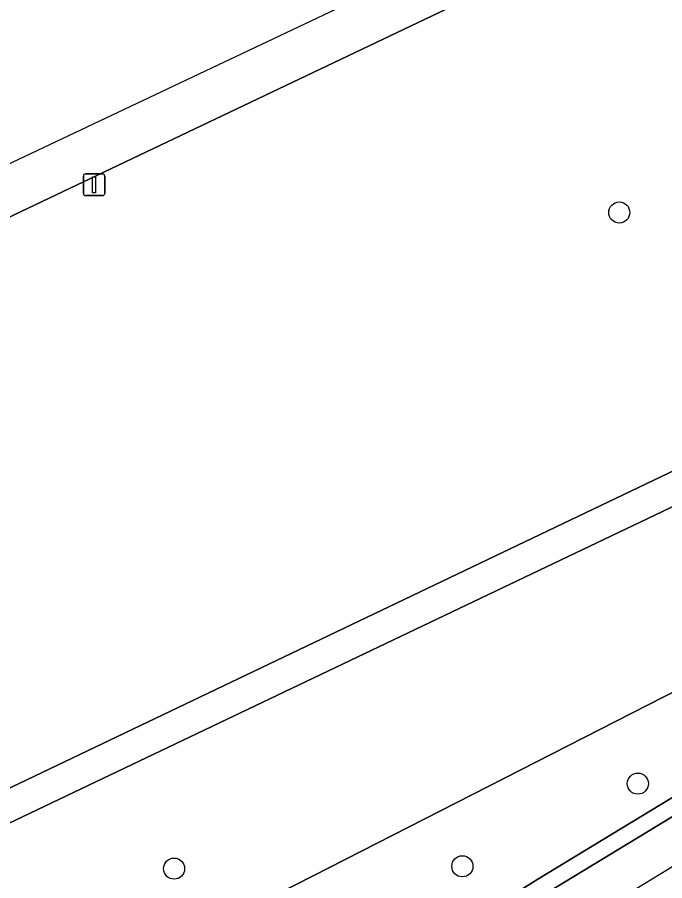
# Model space of a CAD drawing. Extents: x 157793 to 159380, y 380877 to 382313.
# Drawn here: x 158152.92 to 158182.96, y 381585.69 to 381625.72 of the extents above; entities that cross this region are included whole.
import ezdxf

# ---------------------------------------------------------------- set-up
doc = ezdxf.new("R2010")
doc.units = 0
for name, color, linetype in [('IMGEO_Boom', 7, 'Continuous'), ('IMGEO_Fietspad_gesloten', 7, 'Continuous'), ('IMGEO_Groenvoorziening', 7, 'Continuous'), ('IMGEO_Lichtmast', 7, 'Continuous'), ('IMGEO_Parkeervlak_open', 7, 'Continuous'), ('IMGEO_Rijbaan_lokaal_open', 7, 'Continuous'), ('IMGEO_Voetpad_halfverhard', 7, 'Continuous'), ('IMGEO_Voetpad_open', 7, 'Continuous')]:
    doc.layers.add(name, color=color, linetype=linetype)

msp = doc.modelspace()

# ---------------------------------------------------------------- linework, layer by layer
at = {"layer": 'IMGEO_Boom'}
for centre in [(158180.852, 381616.667), (158181.714, 381590.191), (158173.571, 381586.359), (158160.195, 381586.252)]:
    msp.add_circle(centre, 0.489, dxfattribs=at)
at = {"layer": 'IMGEO_Fietspad_gesloten'}
for points in [[(158266.253, 381670.583), (158265.328, 381672.426), (158243.708, 381662.037), (158121.455, 381604.232), (158103.428, 381595.437), (158054.355, 381571.496)], [(158054.355, 381571.496), (158055.407, 381569.362), (158056.333, 381569.823), (158089.036, 381586.046), (158101.137, 381591.841), (158101.847, 381592.18), (158111.035, 381596.565), (158111.554, 381596.818), (158125.178, 381603.425), (158126.716, 381604.167), (158134.665, 381607.948), (158241.905, 381658.957), (158256.134, 381665.726)]]:
    msp.add_lwpolyline(points, dxfattribs=at)
at = {"layer": 'IMGEO_Groenvoorziening'}
for points in [[(158150.205, 381588.874), (158195.045, 381610.277), (158192.891, 381614.821), (158195.242, 381616.025), (158195.929, 381616.809), (158203.541, 381619.974), (158203.974, 381620.15), (158204.438, 381620.211), (158204.901, 381620.153), (158205.335, 381619.978), (158208.574, 381618.542), (158211.353, 381617.377), (158214.106, 381616.038), (158216.977, 381614.225), (158271.114, 381641.038), (158261.129, 381661.849), (158257.2, 381659.948), (158245.112, 381654.693), (158244.22, 381655.546), (158243.415, 381656.482), (158242.704, 381657.491), (158242.095, 381658.565), (158241.905, 381658.957), (158134.665, 381607.948)], [(158205.102, 381605.522), (158205.958, 381607.972), (158203.715, 381609.174), (158202.79, 381609.649), (158201.925, 381610.228), (158201.133, 381610.902), (158200.724, 381611.318), (158151.822, 381588.027)], [(158170.661, 381581.734), (158177.077, 381585.76), (158194.556, 381596.356), (158209.257, 381604.881), (158212.04, 381604.187), (158215.018, 381605.849), (158215.38, 381605.205), (158216.276, 381605.709), (158214.964, 381608.099), (158209.526, 381606.2), (158206.811, 381607.749), (158205.758, 381604.895), (158204.968, 381605.145), (158205.102, 381605.522), (158166.648, 381585.922), (158156.305, 381580.65), (158150.697, 381578.594), (158150.915, 381577.607), (158151.335, 381576.687), (158154.482, 381571.37), (158156.032, 381568.79), (158158.725, 381570.72)], [(158150.118, 381585.513), (158150.697, 381578.594), (158156.305, 381580.65), (158166.648, 381585.922), (158205.102, 381605.522)]]:
    msp.add_lwpolyline(points, dxfattribs=at)
at = {"layer": 'IMGEO_Lichtmast'}
for p, q in [((158156.084, 381618.453), (158156.874, 381618.453)), ((158156.874, 381618.453), (158156.084, 381618.453)), ((158155.984, 381617.553), (158155.984, 381618.353)), ((158155.984, 381618.353), (158155.984, 381617.553)), ((158156.974, 381618.353), (158156.974, 381617.553)), ((158156.974, 381617.553), (158156.974, 381618.353)), ((158156.874, 381617.453), (158156.084, 381617.453)), ((158156.084, 381617.453), (158156.874, 381617.453))]:
    msp.add_line(p, q, dxfattribs=at)
msp.add_lwpolyline([(158156.404, 381618.328), (158156.554, 381618.328), (158156.554, 381617.578), (158156.404, 381617.578), (158156.404, 381618.328)], dxfattribs=at)
for centre, start, end in [((158156.084, 381618.353), 90, 180), ((158156.084, 381618.353), 90, 180), ((158156.874, 381618.353), 0, 90), ((158156.874, 381618.353), 360, 90), ((158156.084, 381617.553), 180, 270), ((158156.084, 381617.553), 180, 270), ((158156.874, 381617.553), 270, 0), ((158156.874, 381617.553), 270, 0)]:
    msp.add_arc(centre, 0.1, start, end, dxfattribs=at)
at = {"layer": 'IMGEO_Parkeervlak_open'}
msp.add_lwpolyline([(158195.02, 381595.758), (158177.519, 381585.144), (158160.451, 381574.241), (158160.245, 381574.113)], dxfattribs=at)
msp.add_arc((159028.908, 380209.383), 1615.869, 121.063667, 122.005164, dxfattribs=at)
at = {"layer": 'IMGEO_Rijbaan_lokaal_open'}
msp.add_arc((159028.908, 380209.383), 1615.869, 121.063667, 122.005164, dxfattribs=at)
at = {"layer": 'IMGEO_Voetpad_halfverhard'}
for points in [[(158203.566, 381614.344), (158195.045, 381610.277), (158150.205, 381588.874), (158150.882, 381587.348)], [(158151.822, 381588.027), (158200.724, 381611.318), (158204.28, 381613.011)]]:
    msp.add_lwpolyline(points, dxfattribs=at)
at = {"layer": 'IMGEO_Voetpad_open'}
msp.add_lwpolyline([(158212.456, 381603.502), (158212.758, 381603.678), (158215.38, 381605.205), (158215.018, 381605.849), (158212.04, 381604.187), (158209.257, 381604.881), (158194.556, 381596.356), (158177.077, 381585.76), (158170.661, 381581.734), (158160.052, 381574.873), (158160.451, 381574.241), (158177.519, 381585.144), (158195.02, 381595.758)], dxfattribs=at)

doc.saveas('drawing.dxf')
